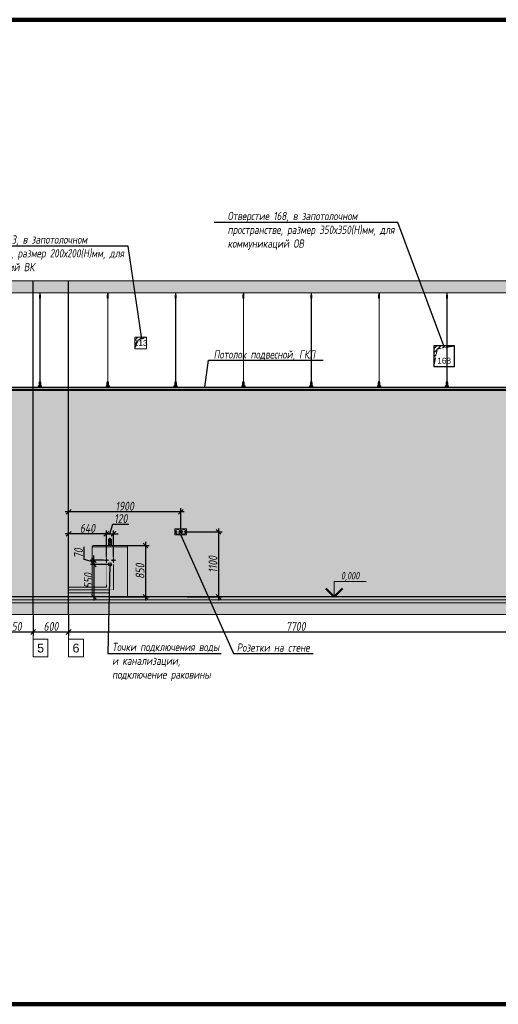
# Model space of a CAD drawing. Header units: millimetres. Extents: x -57162 to 485422, y -209335 to -9481.
# Tile 655 of 656: x 458798 to 466913, y -206686 to -190011. Entities that reach past the tile are written whole.
import ezdxf
from ezdxf import colors
from ezdxf.entities.mleader import LeaderData, LeaderLine
from ezdxf.enums import TextEntityAlignment as Align
from ezdxf.math import Vec2, Vec3

# ---------------------------------------------------------------- set-up
doc = ezdxf.new("R2010")
doc.units = ezdxf.units.MM
doc.linetypes.add('( Hidden )', pattern=[0.375, 0.25, -0.125])
doc.linetypes.add('DASHDOT', pattern=[25.4, 12.7, -6.35, 0, -6.35])
doc.layers.get('Defpoints').update_dxf_attribs({"color": 31})
for name, color, linetype, lineweight in [('3_RC_Ceiling', 253, 'Continuous', 5), ('A-DETL-GENF', 7, 'Continuous', 5), ('dim_pot', 128, 'Continuous', 9), ('EOM', 1, 'Continuous', 5), ('meb', 26, 'Continuous', 15), ('Сантехнические приборы', 7, 'Continuous', 5)]:
    doc.layers.add(name, color=color, linetype=linetype, lineweight=lineweight)
doc.layers.add('dim_per', color=7, linetype='Continuous', lineweight=9, true_color=0x1c3800)
doc.layers.add('dim_razv', color=7, linetype='DASHDOT', lineweight=9, true_color=0x183018)
doc.styles.add('fl_iso paper', font='isocpeur.ttf', dxfattribs={"width": 0.8, "oblique": 10})
doc.styles.add('In tre', font='isocpeur.ttf', dxfattribs={"width": 0.8, "oblique": 10})
doc.styles.get("Standard").update_dxf_attribs({"font": 'arial.ttf'})
doc.dimstyles.new('In tre 1_50', dxfattribs={"dimtxt": 150, "dimasz": 80, "dimexe": 60, "dimexo": 10, "dimgap": 20, "dimtad": 1, "dimdec": 0, "dimrnd": 5, "dimzin": 0, "dimdsep": 46, "dimtxsty": 'fl_iso paper', "dimblk": 'OBLIQUE', "dimcen": 0, "dimdle": 60, "dimadec": 0, "dimazin": 0, "dimtfac": 1, "dimtdec": 0, "dimtofl": 0, "dimtmove": 1, "dimatfit": 1, "dimfxl": 40, "dimtolj": 1, "dimtzin": 0, "dimarcsym": 1})

# ---------------------------------------------------------------- blocks, each defined once
blk = doc.blocks.new('_Oblique')
at = {"color": 0, "linetype": 'ByBlock', "lineweight": -2}
blk.add_line((-0.5, -0.5), (0.5, 0.5), dxfattribs=at)
blk = doc.blocks.new('*D921')
at = {"layer": 'Defpoints', "color": 0, "linetype": 'ByBlock', "transparency": 16777216}
for p in [(458378, -200086), (459028, -200086), (459028, -200381)]:
    blk.add_point(p, dxfattribs=at)
at = {"layer": 'dim_razv', "color": 0, "linetype": 'ByBlock', "lineweight": -2, "transparency": 16777216}
for p, q in [((458378, -200096), (458378, -200441)), ((459028, -200096), (459028, -200441)), ((458318, -200381), (459088, -200381))]:
    blk.add_line(p, q, dxfattribs=at)
at = {"layer": 'dim_razv', "color": 0, "linetype": 'ByBlock', "lineweight": -2, "transparency": 16777216, "xscale": 80, "yscale": 80, "zscale": 80, "rotation": 180}
blk.add_blockref('_Oblique', (458378, -200381), dxfattribs=at)
at = {"layer": 'dim_razv', "color": 0, "linetype": 'ByBlock', "lineweight": -2, "transparency": 16777216, "xscale": 80, "yscale": 80, "zscale": 80}
blk.add_blockref('_Oblique', (459028, -200381), dxfattribs=at)
at = {"layer": 'dim_razv', "color": 0, "linetype": 'ByBlock', "transparency": 16777216, "insert": (458703, -200286), "char_height": 150, "attachment_point": 5, "style": 'fl_iso paper'}
blk.add_mtext('\\A1;650', dxfattribs=at)
blk = doc.blocks.new('*D922')
at = {"layer": 'Defpoints', "color": 0, "linetype": 'ByBlock', "transparency": 16777216}
for p in [(459028, -200086), (459628, -200086), (459628, -200381)]:
    blk.add_point(p, dxfattribs=at)
at = {"layer": 'dim_razv', "color": 0, "linetype": 'ByBlock', "lineweight": -2, "transparency": 16777216}
for p, q in [((459028, -200096), (459028, -200441)), ((459628, -200096), (459628, -200441)), ((458968, -200381), (459688, -200381))]:
    blk.add_line(p, q, dxfattribs=at)
at = {"layer": 'dim_razv', "color": 0, "linetype": 'ByBlock', "lineweight": -2, "transparency": 16777216, "xscale": 80, "yscale": 80, "zscale": 80, "rotation": 180}
blk.add_blockref('_Oblique', (459028, -200381), dxfattribs=at)
at = {"layer": 'dim_razv', "color": 0, "linetype": 'ByBlock', "lineweight": -2, "transparency": 16777216, "xscale": 80, "yscale": 80, "zscale": 80}
blk.add_blockref('_Oblique', (459628, -200381), dxfattribs=at)
at = {"layer": 'dim_razv', "color": 0, "linetype": 'ByBlock', "transparency": 16777216, "insert": (459328, -200286), "char_height": 150, "attachment_point": 5, "style": 'fl_iso paper'}
blk.add_mtext('\\A1;600', dxfattribs=at)
blk = doc.blocks.new('*D923')
at = {"layer": 'Defpoints', "color": 0, "linetype": 'ByBlock', "transparency": 16777216}
for p in [(459628, -200086), (467328, -200086), (467328, -200381)]:
    blk.add_point(p, dxfattribs=at)
at = {"layer": 'dim_razv', "color": 0, "linetype": 'ByBlock', "lineweight": -2, "transparency": 16777216}
for p, q in [((459628, -200096), (459628, -200441)), ((467328, -200096), (467328, -200441)), ((459568, -200381), (467388, -200381))]:
    blk.add_line(p, q, dxfattribs=at)
at = {"layer": 'dim_razv', "color": 0, "linetype": 'ByBlock', "lineweight": -2, "transparency": 16777216, "xscale": 80, "yscale": 80, "zscale": 80, "rotation": 180}
blk.add_blockref('_Oblique', (459628, -200381), dxfattribs=at)
at = {"layer": 'dim_razv', "color": 0, "linetype": 'ByBlock', "lineweight": -2, "transparency": 16777216, "xscale": 80, "yscale": 80, "zscale": 80}
blk.add_blockref('_Oblique', (467328, -200381), dxfattribs=at)
at = {"layer": 'dim_razv', "color": 0, "linetype": 'ByBlock', "transparency": 16777216, "insert": (463478, -200286), "char_height": 150, "attachment_point": 5, "style": 'fl_iso paper'}
blk.add_mtext('\\A1;7700', dxfattribs=at)
blk = doc.blocks.new('*U918')
at = {"layer": '3_RC_Ceiling', "ltscale": 20}
for p, q in [((490275, -64010), (490275, -64070)), ((490280, -64005), (490280, -64024)), ((490285, -64010), (490285, -64070)), ((490272, -64063), (490278, -64063)), ((490272, -64091), (490278, -64091)), ((490285, -64048), (490275, -64048)), ((490285, -64070), (490275, -64070)), ((490278, -64049), (490278, -64070)), ((490278, -64098), (490278, -64057)), ((490278, -65492), (490278, -64104)), ((490282, -64049), (490282, -64070)), ((490282, -64098), (490282, -64057)), ((490282, -64063), (490287, -64063)), ((490282, -64091), (490287, -64091)), ((490282, -65492), (490282, -64104)), ((490272, -65524), (490278, -65524)), ((490278, -65511), (490278, -65483)), ((490278, -65559), (490278, -65519)), ((490282, -65511), (490282, -65483)), ((490282, -65559), (490282, -65519)), ((490282, -65524), (490287, -65524)), ((490272, -65553), (490278, -65553)), ((490286, -65569), (490274, -65569)), ((490274, -65587), (490274, -65598)), ((490274, -65598), (490274, -65604)), ((490276, -65575), (490276, -65571)), ((490278, -65571), (490277, -65571)), ((490277, -65575), (490277, -65571)), ((490278, -65575), (490277, -65575)), ((490278, -65575), (490277, -65575)), ((490278, -65583), (490278, -65566)), ((490282, -65553), (490287, -65553)), ((490282, -65583), (490282, -65566)), ((490283, -65571), (490282, -65571)), ((490282, -65575), (490282, -65571)), ((490283, -65575), (490282, -65575)), ((490282, -65575), (490282, -65575)), ((490283, -65575), (490283, -65571)), ((490286, -65587), (490286, -65598)), ((490286, -65598), (490286, -65604))]:
    blk.add_line(p, q, dxfattribs=at)
at = {"layer": '3_RC_Ceiling', "ltscale": 20, "elevation": -5}
blk.add_lwpolyline([(490272, -64052), (490272, -64103, 0.311691), (490287, -64103), (490287, -64052, 0.333333)], format="xyb", close=True, dxfattribs=at)
at = {"layer": '3_RC_Ceiling', "ltscale": 20}
for points in [[(490282, -64058, 0.15158), (490282, -64057, 0.106977), (490281, -64057, 0.07462), (490281, -64056, 0.061287), (490280, -64056, 0.061287), (490279, -64056, 0.07462), (490278, -64057, 0.106977), (490278, -64057, 0.15158), (490278, -64058, 0.156429), (490278, -64058, 0.106977)], [(490282, -64097, -0.15158), (490282, -64098, -0.106977), (490281, -64098, -0.07462), (490281, -64098, -0.061287), (490280, -64099, -0.061287), (490279, -64098, -0.07462), (490278, -64098, -0.106977), (490278, -64098, -0.15158), (490278, -64097, -0.156429), (490278, -64097, -0.106977)], [(490282, -64058, -0.164855), (490282, -64058, -0.106977)], [(490282, -64097, -0.164855), (490282, -64097, -0.15158)], [(490287, -65525, -0.160742), (490294, -65538), (490294, -65568, 0.196304), (490301, -65586, -0.186577), (490302, -65588, 0.403263), (490303, -65589), (490303, -65589, 0.315299), (490305, -65588), (490305, -65588, -0.253979), (490306, -65587, -0.113914), (490307, -65587, -0.349227), (490308, -65588), (490308, -65590, -0.065543), (490308, -65592), (490306, -65597, -0.339454), (490296, -65604), (490263, -65604, -0.339454), (490254, -65597), (490252, -65592, -0.065543), (490252, -65590), (490252, -65588, -0.349227), (490253, -65587, -0.113914), (490254, -65587, -0.253979), (490255, -65588), (490255, -65588, 0.315299), (490256, -65589), (490256, -65589, 0.403263), (490258, -65588, -0.186577), (490259, -65586, 0.196304), (490266, -65568), (490266, -65538, -0.160742), (490272, -65525)], [(490282, -65519, 0.15158), (490282, -65519, 0.106977), (490281, -65518, 0.07462), (490281, -65518, 0.061287), (490280, -65518, 0.061287), (490279, -65518, 0.07462), (490278, -65518, 0.106977), (490278, -65519, 0.15158), (490278, -65519, 0.156429), (490278, -65520, 0.106977)], [(490282, -65519, -0.164855), (490282, -65520, -0.106977)], [(490286, -65589), (490286, -65589, 0.414214), (490287, -65588), (490287, -65587, 0.414214), (490286, -65587), (490273, -65587, 0.414214), (490273, -65587), (490273, -65588, 0.414214), (490273, -65589), (490274, -65589)], [(490286, -65596), (490286, -65596, -0.414214), (490287, -65596), (490287, -65597, -0.414214), (490286, -65598), (490273, -65598, -0.414214), (490273, -65597), (490273, -65596, -0.414214), (490273, -65596), (490274, -65596)], [(490286, -65604), (490286, -65605, -0.414214), (490283, -65608), (490277, -65608, -0.414214), (490274, -65605), (490274, -65604)], [(490282, -65559, -0.15158), (490282, -65559, -0.106977), (490281, -65560, -0.07462), (490281, -65560, -0.061287), (490280, -65560, -0.061287), (490279, -65560, -0.07462), (490278, -65560, -0.106977), (490278, -65559, -0.15158), (490278, -65559, -0.156429), (490278, -65558, -0.106977)], [(490282, -65558, -0.164855), (490282, -65559, -0.15158)]]:
    blk.add_lwpolyline(points, format="xyb", dxfattribs=at)
blk.add_lwpolyline([(490272, -65513), (490272, -65564, 0.311691), (490287, -65564), (490287, -65513, 0.333333)], format="xyb", close=True, dxfattribs=at)
at = {"layer": '3_RC_Ceiling', "ltscale": 20, "const_width": 2.22}
blk.add_lwpolyline([(490308, -65585, -1), (490312, -65585), (490312, -65586, -0.267949), (490311, -65587, 0.57735), (490311, -65590, -0.267949), (490312, -65591), (490312, -65594, -0.267949), (490311, -65595, 0.57735), (490311, -65597, -0.267949), (490312, -65599), (490312, -65601, -0.267949), (490311, -65602, 0.57735), (490311, -65605, -0.267949), (490312, -65606), (490312, -65609, -0.414214), (490311, -65610), (490304, -65610, -0.247529), (490303, -65610, 0.247529), (490302, -65609), (490298, -65609, 0.247529), (490297, -65610, -0.247529), (490296, -65610), (490282, -65610, -0.267949), (490281, -65610, 0.57735), (490279, -65610, -0.267949), (490277, -65610), (490264, -65610, -0.247529), (490263, -65610, 0.247529), (490261, -65609), (490258, -65609, 0.247529), (490256, -65610, -0.247529), (490255, -65610), (490249, -65610, -0.414214), (490248, -65609), (490248, -65606, -0.267949), (490248, -65605, 0.57735), (490248, -65602, -0.267949), (490248, -65601), (490248, -65599, -0.267949), (490248, -65597, 0.57735), (490248, -65595, -0.267949), (490248, -65594), (490248, -65591, -0.267949), (490248, -65590, 0.57735), (490248, -65587, -0.267949), (490248, -65586), (490248, -65585, -1), (490252, -65585, -1)], format="xyb", dxfattribs=at)
at = {"layer": '3_RC_Ceiling', "ltscale": 20, "flags": 128}
blk.add_lwpolyline([(490286, -65587, -0.414214), (490286, -65586), (490287, -65586), (490287, -65573), (490286, -65573, -0.414214), (490286, -65573), (490286, -65568), (490274, -65568), (490274, -65573, -0.414214), (490274, -65573), (490273, -65573), (490273, -65586), (490274, -65586, -0.414214), (490274, -65587)], format="xyb", dxfattribs=at)
at = {"layer": '3_RC_Ceiling', "ltscale": 20}
for centre in [(490280, -64066), (490280, -64086), (490280, -65528), (490280, -65548)]:
    blk.add_circle(centre, 1.6, dxfattribs=at)
for centre, radius, start, end in [((490280, -64076), 2.8, 131.8117, 228.1912), ((490280, -64076), 2.8, 131.8117, 228.1912), ((490280, -64076), 2.8, 48.191, 131.8117), ((490280, -64076), 2.8, 228.1912, 311.8118), ((490280, -64076), 2.8, 311.8118, 48.191), ((490277, -65571), 0.5, 90.0014, 180.0014), ((490277, -65575), 0.5, 180.0014, 270.0014), ((490280, -65538), 2.8, 131.8117, 228.1912), ((490280, -65538), 2.8, 131.8117, 228.1912), ((490280, -65538), 2.8, 48.191, 131.8117), ((490280, -65538), 2.8, 228.1912, 311.8118), ((490279, -65582), 1.44, 219.6407, 243.4364), ((490280, -65581), 2.48, 243.4364, 258.3005), ((490278, -65583), 0.531, 180.0014, 219.6407), ((490280, -65580), 3.99, 258.3005, 270.0014), ((490280, -65580), 3.99, 270.0014, 281.7023), ((490280, -65581), 2.48, 281.7023, 296.5665), ((490281, -65582), 1.44, 296.5665, 320.3621), ((490280, -65538), 2.8, 311.8118, 48.191), ((490281, -65583), 0.531, 320.3621, 0.0014), ((490283, -65571), 0.5, 0.0014, 90.0014), ((490283, -65575), 0.5, 270.0014, 0.0014)]:
    blk.add_arc(centre, radius, start, end, dxfattribs=at)
blk = doc.blocks.new('*U934')
at = {"layer": '3_RC_Ceiling'}
blk.add_blockref('*U918', (-490280, 64808, 3), dxfattribs=at)
blk = doc.blocks.new('*U935')
at = {"color": 0, "linetype": 'ByBlock', "lineweight": -2, "transparency": 16777216}
for p in [(8050, 0), (9200, 0), (10350, 0), (11500, 0), (12650, 0), (13800, 0), (14950, 0)]:
    blk.add_blockref('*U934', p, dxfattribs=at)
blk = doc.blocks.new('*D1361')
at = {"layer": 'Defpoints', "color": 0, "linetype": 'ByBlock', "transparency": 16777216}
for p in [(461628, -198686), (461628, -199786), (462169, -199786)]:
    blk.add_point(p, dxfattribs=at)
at = {"layer": 'dim_razv', "color": 0, "linetype": 'ByBlock', "lineweight": -2, "transparency": 16777216}
for p, q in [((461638, -198686), (462229, -198686)), ((462169, -198626), (462169, -199846)), ((461638, -199786), (462229, -199786))]:
    blk.add_line(p, q, dxfattribs=at)
at = {"layer": 'dim_razv', "color": 0, "linetype": 'ByBlock', "lineweight": -2, "transparency": 16777216, "xscale": 80, "yscale": 80, "zscale": 80}
for p, rotation in [((462169, -198686), 90), ((462169, -199786), 270)]:
    blk.add_blockref('_Oblique', p, dxfattribs=dict(at, rotation=rotation))
at = {"layer": 'dim_razv', "color": 0, "linetype": 'ByBlock', "transparency": 16777216, "insert": (462074, -199236), "char_height": 150, "attachment_point": 5, "rotation": 90, "style": 'fl_iso paper'}
blk.add_mtext('\\A1;1100', dxfattribs=at)
blk = doc.blocks.new('*D1362')
at = {"layer": 'Defpoints', "color": 0, "linetype": 'ByBlock', "transparency": 16777216}
for p in [(459628, -198345), (459628, -198636), (461528, -198636)]:
    blk.add_point(p, dxfattribs=at)
at = {"layer": 'dim_razv', "color": 0, "linetype": 'ByBlock', "lineweight": -2, "transparency": 16777216}
for p, q in [((461588, -198345), (459568, -198345)), ((459628, -198626), (459628, -198285)), ((461528, -198626), (461528, -198285))]:
    blk.add_line(p, q, dxfattribs=at)
at = {"layer": 'dim_razv', "color": 0, "linetype": 'ByBlock', "lineweight": -2, "transparency": 16777216, "xscale": 80, "yscale": 80, "zscale": 80, "rotation": 180}
blk.add_blockref('_Oblique', (459628, -198345), dxfattribs=at)
at = {"layer": 'dim_razv', "color": 0, "linetype": 'ByBlock', "lineweight": -2, "transparency": 16777216, "xscale": 80, "yscale": 80, "zscale": 80}
blk.add_blockref('_Oblique', (461528, -198345), dxfattribs=at)
at = {"layer": 'dim_razv', "color": 0, "linetype": 'ByBlock', "transparency": 16777216, "insert": (460578, -198250), "char_height": 150, "attachment_point": 5, "style": 'fl_iso paper'}
blk.add_mtext('\\A1;1900', dxfattribs=at)
blk = doc.blocks.new('*U1969')
for p, q in [((5, 10), (5, 15.19)), ((5, 15.19), (15.92, 15.19)), ((0, 10), (10, 10))]:
    blk.add_line(p, q)
at = {"lineweight": 50}
for q in [(2.17, 12.83), (7.83, 12.83)]:
    blk.add_line((5, 10), q, dxfattribs=at)
at = {"style": 'In tre', "oblique": 10, "width": 0.8}
blk.add_attdef('ВЫСОТА', text='', height=2.5, dxfattribs=at).set_placement((10.46, 15.19), align=Align.BOTTOM_CENTER)
blk = doc.blocks.new('*D2018')
at = {"layer": 'Defpoints', "color": 0, "linetype": 'ByBlock', "transparency": 16777216}
for p in [(460608, -198916), (460327, -199786), (460933, -199786)]:
    blk.add_point(p, dxfattribs=at)
at = {"layer": 'dim_razv', "color": 0, "linetype": 'ByBlock', "lineweight": -2, "transparency": 16777216}
for p, q in [((460618, -198916), (460993, -198916)), ((460933, -198856), (460933, -199846)), ((460337, -199786), (460993, -199786))]:
    blk.add_line(p, q, dxfattribs=at)
at = {"layer": 'dim_razv', "color": 0, "linetype": 'ByBlock', "lineweight": -2, "transparency": 16777216, "xscale": 80, "yscale": 80, "zscale": 80}
for p, rotation in [((460933, -198916), 90), ((460933, -199786), 270)]:
    blk.add_blockref('_Oblique', p, dxfattribs=dict(at, rotation=rotation))
at = {"layer": 'dim_razv', "color": 0, "linetype": 'ByBlock', "transparency": 16777216, "insert": (460838, -199351), "char_height": 150, "attachment_point": 5, "rotation": 90, "style": 'fl_iso paper'}
blk.add_mtext('\\A1;850', dxfattribs=at)
blk = doc.blocks.new('*D2019')
at = {"layer": 'Defpoints', "color": 0, "linetype": 'ByBlock', "transparency": 16777216}
for p in [(460327, -199236), (460056, -199786), (460265, -199786)]:
    blk.add_point(p, dxfattribs=at)
at = {"layer": 'dim_razv', "color": 0, "linetype": 'ByBlock', "lineweight": -2, "transparency": 16777216}
for p, q in [((460317, -199236), (459996, -199236)), ((460056, -199176), (460056, -199846)), ((460255, -199786), (459996, -199786))]:
    blk.add_line(p, q, dxfattribs=at)
at = {"layer": 'dim_razv', "color": 0, "linetype": 'ByBlock', "lineweight": -2, "transparency": 16777216, "xscale": 80, "yscale": 80, "zscale": 80}
for p, rotation in [((460056, -199236), 90), ((460056, -199786), 270)]:
    blk.add_blockref('_Oblique', p, dxfattribs=dict(at, rotation=rotation))
at = {"layer": 'dim_razv', "color": 0, "linetype": 'ByBlock', "transparency": 16777216, "insert": (459961, -199511), "char_height": 150, "attachment_point": 5, "rotation": 90, "style": 'fl_iso paper'}
blk.add_mtext('\\A1;550', dxfattribs=at)
blk = doc.blocks.new('*D2020')
at = {"layer": 'Defpoints', "color": 0, "linetype": 'ByBlock', "transparency": 16777216}
for p in [(460056, -199166), (460157, -199236), (460226, -199166)]:
    blk.add_point(p, dxfattribs=at)
at = {"layer": 'dim_razv', "color": 0, "linetype": 'ByBlock', "lineweight": -2, "transparency": 16777216}
for p, q in [((459891, -199152), (459891, -198941)), ((460056, -199166), (460056, -199086)), ((460056, -199201), (459891, -199152)), ((460216, -199166), (459996, -199166)), ((460147, -199236), (459996, -199236)), ((460056, -199236), (460056, -199166)), ((460056, -199236), (460056, -199316))]:
    blk.add_line(p, q, dxfattribs=at)
at = {"layer": 'dim_razv', "color": 0, "linetype": 'ByBlock', "lineweight": -2, "transparency": 16777216, "xscale": 80, "yscale": 80, "zscale": 80}
for p, rotation in [((460056, -199166), 270), ((460056, -199236), 90)]:
    blk.add_blockref('_Oblique', p, dxfattribs=dict(at, rotation=rotation))
at = {"layer": 'dim_razv', "color": 0, "linetype": 'ByBlock', "transparency": 16777216, "insert": (459796, -199047), "char_height": 150, "attachment_point": 5, "rotation": 90, "style": 'fl_iso paper'}
blk.add_mtext('\\A1;70', dxfattribs=at)
blk = doc.blocks.new('*D2021')
at = {"layer": 'Defpoints', "color": 0, "linetype": 'ByBlock', "transparency": 16777216}
for p in [(459628, -198720), (459628, -199125), (460267, -199125)]:
    blk.add_point(p, dxfattribs=at)
at = {"layer": 'dim_razv', "color": 0, "linetype": 'ByBlock', "lineweight": -2, "transparency": 16777216}
for p, q in [((460327, -198720), (459568, -198720)), ((459628, -199115), (459628, -198660)), ((460267, -199115), (460267, -198660))]:
    blk.add_line(p, q, dxfattribs=at)
at = {"layer": 'dim_razv', "color": 0, "linetype": 'ByBlock', "lineweight": -2, "transparency": 16777216, "xscale": 80, "yscale": 80, "zscale": 80, "rotation": 180}
blk.add_blockref('_Oblique', (459628, -198720), dxfattribs=at)
at = {"layer": 'dim_razv', "color": 0, "linetype": 'ByBlock', "lineweight": -2, "transparency": 16777216, "xscale": 80, "yscale": 80, "zscale": 80}
blk.add_blockref('_Oblique', (460267, -198720), dxfattribs=at)
at = {"layer": 'dim_razv', "color": 0, "linetype": 'ByBlock', "transparency": 16777216, "insert": (459947, -198625), "char_height": 150, "attachment_point": 5, "style": 'fl_iso paper'}
blk.add_mtext('\\A1;640', dxfattribs=at)
blk = doc.blocks.new('*D2022')
at = {"layer": 'Defpoints', "color": 0, "linetype": 'ByBlock', "transparency": 16777216}
for p in [(460387, -198720), (460267, -199125), (460387, -199125)]:
    blk.add_point(p, dxfattribs=at)
at = {"layer": 'dim_razv', "color": 0, "linetype": 'ByBlock', "lineweight": -2, "transparency": 16777216}
for p, q in [((460327, -198720), (460377, -198555)), ((460377, -198555), (460647, -198555)), ((460267, -198720), (460187, -198720)), ((460267, -199115), (460267, -198660)), ((460267, -198720), (460387, -198720)), ((460387, -199115), (460387, -198660)), ((460387, -198720), (460467, -198720))]:
    blk.add_line(p, q, dxfattribs=at)
at = {"layer": 'dim_razv', "color": 0, "linetype": 'ByBlock', "lineweight": -2, "transparency": 16777216, "xscale": 80, "yscale": 80, "zscale": 80}
blk.add_blockref('_Oblique', (460267, -198720), dxfattribs=at)
at = {"layer": 'dim_razv', "color": 0, "linetype": 'ByBlock', "lineweight": -2, "transparency": 16777216, "xscale": 80, "yscale": 80, "zscale": 80, "rotation": 180}
blk.add_blockref('_Oblique', (460387, -198720), dxfattribs=at)
at = {"layer": 'dim_razv', "color": 0, "linetype": 'ByBlock', "transparency": 16777216, "insert": (460512, -198460), "char_height": 150, "attachment_point": 5, "style": 'fl_iso paper'}
blk.add_mtext('\\A1;120', dxfattribs=at)

msp = doc.modelspace()

# ---------------------------------------------------------------- hatches: boundary and pattern name
at = {"linetype": '( Hidden )', "lineweight": 13, "ltscale": 1000}
h = msp.add_hatch(dxfattribs=at)
h.set_pattern_fill('ANSI31', color=253, scale=15)
h.set_pattern_definition([(45, (292124.78, 650), (-33.6759605, 33.6759605), [])])
h.paths.add_polyline_path([(460747.6, -195586.3), (460747.6, -195386.3), (460947.6, -195386.3), (460807.2, -195436.2)])
h = msp.add_hatch(dxfattribs=at)
h.set_pattern_fill('ANSI31', color=253, scale=15)
h.set_pattern_definition([(45, (297194.78, 500), (-33.6759605, 33.6759605), [])])
h.paths.add_polyline_path([(465817.6, -195886.3), (465817.6, -195536.3), (466167.6, -195536.3), (465877.2, -195586.2)])
at = {"layer": 'A-DETL-GENF'}
h = msp.add_hatch(dxfattribs=at)
h.set_pattern_fill('ANSI35', color=256, scale=20, style=0)
h.set_pattern_definition([(45, (330671.9, -202177.55), (-89.80256, 89.80256), []), (45, (330761.7, -202177.55), (-89.80256, 89.80256), [158.75, -31.75, 0, -31.75])])
h.paths.add_polyline_path([(450146.1, -194636.3), (484277.5, -194636.3), (484277.5, -194436.3), (450146.1, -194436.3)])
h = msp.add_hatch(dxfattribs=at)
h.set_pattern_fill('AR-CONC', color=256, style=0)
h.set_pattern_definition([(50, (330671.9, -207627.55), (182.18467, -15.93909), [19.05, -209.55]), (355, (330671.9, -207627.55), (-35.24342, 191.05685), [15.24, -167.64058]), (100.45144, (330687.08, -207628.88), (146.94125, 175.11775), [16.19, -178.09024]), (46.1842, (330671.9, -207576.75), (271.07904, -42.04233), [28.575, -314.325]), (96.63556, (330694.5, -207580.25), (237.40413, 247.42612), [24.285, -267.1356]), (351.18415, (330671.9, -207576.75), (237.40413, 247.4261), [22.85997, -251.45973]), (21, (330697.3, -207589.45), (151.61439, -102.2652), [19.05, -209.55]), (326, (330697.3, -207589.45), (61.80203, 184.18797), [15.24, -167.64]), (71.45144, (330709.93, -207597.97), (213.41642, 81.92277), [16.19, -178.08994]), (37.5, (330671.9, -207627.55), (3.088603, 84.55504), [0, -165.608, 0, -170.18, 0, -168.275]), (7.5, (330671.9, -207627.55), (66.81966, 100.180575), [0, -97.028, 0, -161.798, 0, -64.135]), (327.5, (330615.256, -207627.55), (135.590595, -5.728744), [0, -63.5, 0, -198.12, 0, -262.89]), (317.5, (330589.86, -207627.55), (148.12918, 25.42649), [0, -82.55, 0, -131.572, 0, -186.69])])
h.paths.add_polyline_path([(450146.1, -199836.3), (484277.5, -199836.3), (484277.5, -199786.3), (450146.1, -199786.3)])
h = msp.add_hatch(dxfattribs=at)
h.set_pattern_fill('ANSI35', color=256, scale=10, style=0)
h.set_pattern_definition([(45, (330671.9, -207627.55), (-44.90128, 44.90128), []), (45, (330716.8, -207627.55), (-44.90128, 44.90128), [79.375, -15.875, 0, -15.875])])
h.paths.add_polyline_path([(484277.5, -199886.3), (450146.1, -199886.3), (450146.1, -199836.3), (484277.5, -199836.3)])
h = msp.add_hatch(dxfattribs=at)
h.set_pattern_fill('ANSI35', color=256, scale=20, style=0)
h.set_pattern_definition([(45, (330671.9, -207627.55), (-89.80256, 89.80256), []), (45, (330761.7, -207627.55), (-89.80256, 89.80256), [158.75, -31.75, 0, -31.75])])
h.paths.add_polyline_path([(450146.1, -200086.3), (484277.5, -200086.3), (484277.5, -199886.3), (450146.1, -199886.3)])
at = {"layer": 'dim_pot', "linetype": 'ByBlock', "true_color": 0xf1f0ea}
h = msp.add_hatch(dxfattribs=at)
h.set_pattern_fill('AR-SAND', scale=10)
h.paths.add_polyline_path([(450837.6, -196286.3), (467327.6, -196286.3), (467327.6, -199786.3), (450837.6, -199786.3)])
h.paths.add_polyline_path([(456577.6, -197506.3), (455167.6, -197506.3), (455167.6, -199786.3), (456577.6, -199786.3)], flags=16)
h.paths.add_polyline_path([(470177.6, -196286.3), (473177.6, -196286.3), (473177.6, -199786.3), (470177.6, -199786.3)])
h.paths.add_polyline_path([(476567.6, -196286.3), (484017.6, -196286.3), (484017.6, -199786.3), (476567.6, -199786.3)])

# ---------------------------------------------------------------- linework, layer by layer
at = {"lineweight": 13}
for points in [[(450146.1, -194636.3), (484277.5, -194636.3), (484277.5, -194436.3), (450146.1, -194436.3)], [(460747.6, -195586.3), (460947.6, -195586.3), (460947.6, -195386.3), (460747.6, -195386.3)], [(450146.1, -199836.3), (484277.5, -199836.3), (484277.5, -199786.3), (450146.1, -199786.3)], [(484277.5, -199886.3), (450146.1, -199886.3), (450146.1, -199836.3), (484277.5, -199836.3)], [(450146.1, -200086.3), (484277.5, -200086.3), (484277.5, -199886.3), (450146.1, -199886.3)]]:
    msp.add_lwpolyline(points, close=True, dxfattribs=at)
at = {"lineweight": 30}
for points in [[(459027.6, -200086.3), (459027.6, -194436.3)], [(459627.6, -200086.3), (459627.6, -194436.3)]]:
    msp.add_lwpolyline(points, dxfattribs=at)
at = {"color": 253, "linetype": '( Hidden )', "lineweight": 13, "ltscale": 15}
for points in [[(460747.6, -195586.3), (460747.6, -195386.3), (460947.6, -195386.3), (460807.2, -195436.2)], [(465817.6, -195886.3), (465817.6, -195536.3), (466167.6, -195536.3), (465877.2, -195586.2)]]:
    msp.add_lwpolyline(points, close=True, dxfattribs=at)
at = {"linetype": 'ByBlock'}
for points in [[(465817.6, -195886.3), (466167.6, -195886.3), (466167.6, -195536.3), (465817.6, -195536.3)], [(450837.6, -196236.3), (484017.6, -196236.3), (484017.6, -196271.3), (450837.6, -196271.3)], [(484017.6, -196286.3), (450837.6, -196286.3), (450837.6, -196271.3), (484017.6, -196271.3)], [(450837.6, -196286.3), (467327.6, -196286.3), (467327.6, -199786.3), (450837.6, -199786.3)]]:
    msp.add_lwpolyline(points, close=True, dxfattribs=at)
at = {"color": 242, "lineweight": 30, "ltscale": 5, "true_color": 0xcd2027}
msp.add_circle((460267.3, -199166.3), 11.4, dxfattribs=at)
at = {"color": 49, "lineweight": 30, "ltscale": 5, "true_color": 0x4c3f38}
msp.add_circle((460327.3, -199236.3), 25.8, dxfattribs=at)
at = {"color": 172, "lineweight": 30, "ltscale": 5, "true_color": 0x0000d6}
msp.add_circle((460387.3, -199166.3), 12.3, dxfattribs=at)
at = {"layer": 'Defpoints', "color": 1, "lineweight": 100}
msp.add_lwpolyline([(390110.3, -190011), (485422.4, -190011), (485422.4, -206686.5), (390110.3, -206686.5)], close=True, dxfattribs=at)
at = {"layer": 'dim_razv', "color": 172, "linetype": '( Hidden )', "lineweight": 0, "ltscale": 15, "true_color": 0x0000d6, "transparency": 33554585}
msp.add_lwpolyline([(459627.6, -199665), (460387.3, -199665), (460387.3, -199236.3)], dxfattribs=at)
at = {"layer": 'dim_razv', "color": 10, "linetype": '( Hidden )', "lineweight": 0, "ltscale": 15, "transparency": 33554585}
msp.add_lwpolyline([(460267.3, -199236.3), (460267.3, -199624.3), (459627.6, -199624.3)], dxfattribs=at)
at = {"layer": 'dim_razv', "color": 49, "linetype": '( Hidden )', "lineweight": 0, "ltscale": 15, "true_color": 0x4c3f38, "transparency": 33554585}
msp.add_lwpolyline([(459627.6, -199720), (460327.6, -199720), (460327.6, -199266.3)], dxfattribs=at)
at = {"layer": 'dim_razv', "color": 10, "linetype": 'ByBlock'}
for points in [[(460226.1, -199166.3), (460308.4, -199166.3)], [(460267.3, -199207.4), (460267.3, -199125.2)]]:
    msp.add_lwpolyline(points, dxfattribs=at)
at = {"layer": 'dim_razv', "color": 172, "linetype": 'ByBlock', "true_color": 0x0000d6}
for points in [[(460346.1, -199166.3), (460428.4, -199166.3)], [(460387.3, -199207.4), (460387.3, -199125.2)]]:
    msp.add_lwpolyline(points, dxfattribs=at)
at = {"layer": 'EOM', "color": 252, "linetype": 'ByBlock'}
for points in [[(461527.6, -198736.3), (461427.6, -198736.3), (461427.6, -198636.3), (461527.6, -198636.3)], [(461627.6, -198736.3), (461527.6, -198736.3), (461527.6, -198636.3), (461627.6, -198636.3)]]:
    msp.add_lwpolyline(points, close=True, dxfattribs=at)
for centre, radius in [((461477.6, -198686.3), 40), ((461457.6, -198686.3), 5), ((461497.6, -198686.3), 5), ((461577.6, -198686.3), 40), ((461557.6, -198686.3), 5), ((461597.6, -198686.3), 5)]:
    msp.add_circle(centre, radius, dxfattribs=at)
at = {"layer": 'meb', "color": 10}
for points in [[(459027.6, -199500), (459027.6, -200804.2)], [(459627.6, -199500), (459627.6, -200804.2)]]:
    msp.add_lwpolyline(points, dxfattribs=at)
for points in [[(459027.6, -200804.2), (459277.6, -200804.2), (459277.6, -200504.2), (459027.6, -200504.2)], [(459627.6, -200804.2), (459877.6, -200804.2), (459877.6, -200504.2), (459627.6, -200504.2)]]:
    msp.add_lwpolyline(points, close=True, dxfattribs=at)
at = {"layer": 'Сантехнические приборы', "lineweight": 0}
for p, q in [((460027.6, -198936.3), (460627.6, -198936.3)), ((460047.6, -198916.3), (460607.6, -198916.3)), ((460302.6, -198840), (460302.6, -198841.8)), ((460302.6, -198841.8), (460302.6, -198916.3)), ((460312.8, -198841.8), (460302.6, -198841.8)), ((460352.6, -198916.3), (460302.6, -198916.3)), ((460302.8, -198814.1), (460302.8, -198833.6)), ((460302.8, -198833.6), (460306.7, -198833.6)), ((460302.8, -198833.6), (460306.5, -198833.6)), ((460306.5, -198833.6), (460320.4, -198833.6)), ((460306.8, -198810.1), (460307.8, -198810.1)), ((460307.8, -198810.1), (460307.8, -198809.2)), ((460307.8, -198810.1), (460320.9, -198810.1)), ((460312.8, -198841.8), (460312.8, -198898.2)), ((460312.8, -198864.8), (460312.8, -198854.9)), ((460342.3, -198898.2), (460312.8, -198898.2)), ((460314.8, -198859.9), (460314.8, -198850.8)), ((460319.3, -198833.6), (460321.4, -198803.6)), ((460321.4, -198803.6), (460321.7, -198798.2)), ((460323.2, -198827.2), (460325.3, -198803.3)), ((460331.9, -198827.2), (460323.2, -198827.2)), ((460324.7, -198810.1), (460327.8, -198810.1)), ((460325.3, -198803.3), (460325.6, -198798.2)), ((460330.1, -198810.1), (460327.8, -198810.1)), ((460331.9, -198827.2), (460329.9, -198803.3)), ((460330.4, -198803.3), (460330.1, -198798.2)), ((460335.9, -198833.6), (460333.8, -198803.6)), ((460334.3, -198803.6), (460334, -198798.2)), ((460334, -198810.1), (460347.8, -198810.1)), ((460334.8, -198833.6), (460348.5, -198833.6)), ((460340.4, -198859.9), (460340.4, -198850.8)), ((460342.3, -198841.8), (460342.3, -198898.2)), ((460352.6, -198841.8), (460342.3, -198841.8)), ((460347.8, -198810.1), (460347.8, -198809.2)), ((460347.8, -198810.1), (460348.8, -198810.1)), ((460348.2, -198833.6), (460352.6, -198833.6)), ((460348.5, -198833.6), (460352.6, -198833.6)), ((460350.3, -198841.8), (460352.6, -198841.8)), ((460352.6, -198840), (460352.6, -198841.8)), ((460352.6, -198841.8), (460352.6, -198916.3)), ((460352.8, -198813.2), (460352.8, -198833.6))]:
    msp.add_line(p, q, dxfattribs=at)
msp.add_lwpolyline([(460627.6, -198936.3), (460027.6, -198936.3), (460027.6, -199786.3), (460627.6, -199786.3)], close=True, dxfattribs=at)
msp.add_polyline3d([(460314.8, -198859.9, 0), (460315.2, -198861.2, 0), (460316.6, -198862.5, 0), (460318.8, -198863.5, 0), (460321.7, -198864.3, 0), (460325, -198864.7, 0), (460328.5, -198864.8, 0), (460331.9, -198864.6, 0), (460335, -198863.9, 0), (460337.5, -198863, 0), (460339.4, -198861.9, 0), (460340.3, -198860.6, 0), (460340.3, -198859.2, 0), (460339.4, -198857.9, 0), (460337.5, -198856.8, 0), (460335, -198855.8, 0), (460331.9, -198855.2, 0), (460328.5, -198854.9, 0), (460325, -198855, 0), (460321.7, -198855.5, 0), (460318.8, -198856.3, 0), (460316.6, -198857.3, 0), (460315.2, -198858.5, 0), (460314.8, -198859.9, 0)], dxfattribs=at)
for centre, radius, start, end in [((460047.6, -198936.3), 20, 90, 180), ((460302.9, -198840), 0.3, 123.91349, 180), ((460297.5, -198832), 9.33, 303.91349, 350.31984), ((460306.8, -198814.1), 4, 90, 180), ((460310.8, -198809.2), 3, 109.26239, 180), ((460327.8, -198857.8), 54.5, 96.82861, 109.26239), ((460327.6, -198847.7), 15.9, 21.77306, 158.22694), ((460328.1, -198880.5), 32.6, 90.87886, 117.92743), ((460328.1, -198827.2), 32.6, 242.07257, 245.82883), ((460327.6, -198796.1), 73.5, 258.4205, 281.5795), ((460327.8, -198798.2), 6.13, 90, 180), ((460327.8, -198857.8), 54.5, 90, 92.71527), ((460327.8, -198798.2), 2.23, 90, 180), ((460327.1, -198880.5), 32.6, 62.07257, 89.12114), ((460327.8, -198798.2), 6.13, 0, 90), ((460327.8, -198798.2), 2.23, 0, 90), ((460327.8, -198857.8), 54.5, 87.65857, 90), ((460327.8, -198857.8), 54.5, 70.73761, 83.54901), ((460327.1, -198827.2), 32.6, 294.17117, 297.92743), ((460344.8, -198809.2), 3, 0, 70.73761), ((460357.7, -198832), 9.33, 189.68016, 236.08651), ((460348.8, -198814.1), 4, 18.49006, 90), ((460352.3, -198840), 0.3, 0, 56.08651), ((460607.6, -198936.3), 20, 0, 90)]:
    msp.add_arc(centre, radius, start, end, dxfattribs=at)

# ---------------------------------------------------------------- block references
at = {"linetype": 'ByBlock'}
msp.add_blockref('*U935', (451091.7, -195433.9, -2.5), dxfattribs=at)
at = {"layer": 'dim_razv', "linetype": 'ByBlock', "xscale": 50, "yscale": 50, "zscale": 50}
msp.add_blockref('*U1969', (463877.8, -200286.3), dxfattribs=at).add_auto_attribs({'ВЫСОТА': '0,000'})

# ---------------------------------------------------------------- texts
at = {"layer": 'Defpoints', "lineweight": 13, "char_height": 100, "attachment_point": 5}
for s, insert in [('213', (460849.3, -195487)), ('168', (465994.3, -195787))]:
    msp.add_mtext_dynamic_manual_height_columns(s, width=219.763, gutter_width=12.5, heights=[0], dxfattribs=dict(at, insert=insert))
at = {"layer": 'meb', "color": 10, "char_height": 150, "attachment_point": 5}
for s, insert in [('5', (459152.6, -200654.2)), ('6', (459752.6, -200654.2))]:
    msp.add_mtext_dynamic_manual_height_columns(s, width=165.776, gutter_width=12.5, heights=[0], dxfattribs=dict(at, insert=insert))

# ---------------------------------------------------------------- dimensions: what is measured, and where the dimension line sits
at = {"layer": 'dim_razv', "linetype": 'ByBlock'}
for base, p1, p2, picture, middle in [((459627.6, -198345.5), (461527.6, -198636.3), (459627.6, -198636.3), '*D1362', (460577.6, -198250.5)), ((460387.3, -198720), (460267.3, -199125.2), (460387.3, -199125.2), '*D2022', (460396.8, -198460)), ((459627.6, -198720), (460267.3, -199125.2), (459627.6, -199125.2), '*D2021', (459947.4, -198625)), ((459027.6, -200380.9), (458377.6, -200086.3), (459027.6, -200086.3), '*D921', (458702.6, -200285.9)), ((459627.6, -200380.9), (459027.6, -200086.3), (459627.6, -200086.3), '*D922', (459327.6, -200285.9)), ((467327.6, -200380.9), (459627.6, -200086.3), (467327.6, -200086.3), '*D923', (463477.6, -200285.9))]:
    dim = msp.add_linear_dim(base=base, p1=p1, p2=p2, dimstyle='In tre 1_50', dxfattribs=at)
    dim.commit()
    dim.dimension.update_dxf_attribs({"geometry": picture, "text_midpoint": middle})
for base, p1, p2, picture, middle in [((462168.9, -199786.3), (461627.6, -198686.3), (461627.6, -199786.3), '*D1361', (462073.9, -199236.3)), ((460056.3, -199166.3), (460156.8, -199236.3), (460226.1, -199166.3), '*D2020', (459796.3, -199131.8)), ((460056.3, -199786.3), (460327.3, -199236.3), (460264.6, -199786.3), '*D2019', (459961.3, -199511.3))]:
    dim = msp.add_linear_dim(base=base, p1=p1, p2=p2, angle=90, dimstyle='In tre 1_50', dxfattribs=at)
    dim.commit()
    dim.dimension.update_dxf_attribs({"geometry": picture, "text_midpoint": middle})
dim = msp.add_linear_dim(base=(460933, -199786.3), p1=(460607.6, -198916.3), p2=(460326.9, -199786.3), angle=90, text='850', dimstyle='In tre 1_50', dxfattribs=at)
dim.commit()
dim.dimension.update_dxf_attribs({"geometry": '*D2018', "text_midpoint": (460838, -199351.3)})

# ---------------------------------------------------------------- leaders
at = {"layer": 'dim_per', "linetype": 'ByBlock'}
ml = msp.add_multileader_mtext('Standard', dxfattribs=at)
ml.set_content('Отверстие 168, в запотолочном пространстве, размер 350х350(Н)мм, для коммуникаций ОВ', color=256, style='fl_iso paper')
ml.set_leader_properties()
ml.build(insert=Vec2(0, 0))
ml.multileader.update_dxf_attribs({"text_left_attachment_type": 6, "text_right_attachment_type": 6, "dogleg_length": 252.8})
ctx = ml.context
ctx.base_point, ctx.char_height, ctx.plane_origin = Vec3(462320.6, -193447.4), 140, Vec3(468905.3, -190580.7)
ctx.left_attachment, ctx.right_attachment = 6, 6
notes = []
notes.append((ctx, [(1, (1, 1, 0), (465208.9, -193447.4), (-1, 0), 139.9, [(0, [(465992.6, -195536.3)], 0, [])])]))
ctx.mtext.insert, ctx.mtext.width, ctx.mtext.flow_direction = Vec3(462322.6, -193265.4), 2942.015, 5
ml = msp.add_multileader_mtext('Standard', dxfattribs=at)
ml.set_content('Отверстие 213, в запотолочном пространстве, размер 200х200(Н)мм, для коммуникаций ВК', color=256, style='fl_iso paper')
ml.set_leader_properties()
ml.build(insert=Vec2(0, 0))
ml.multileader.update_dxf_attribs({"text_left_attachment_type": 6, "text_right_attachment_type": 6, "dogleg_length": 252.8})
ctx = ml.context
ctx.base_point, ctx.char_height, ctx.plane_origin = Vec3(457750.9, -193846.3), 140, Vec3(461565.1, -190758.1)
ctx.left_attachment, ctx.right_attachment = 6, 6
notes.append((ctx, [(1, (1, 1, 0), (460639.2, -193846.3), (-1, 0), 139.9, [(0, [(460864.4, -195386.3)], 0, [])])]))
ctx.mtext.insert, ctx.mtext.width, ctx.mtext.flow_direction = Vec3(457752.9, -193664.3), 2942.015, 5
ml = msp.add_multileader_mtext('Standard', dxfattribs=at)
ml.set_content('Потолок подвесной, ГКЛ', color=256, style='fl_iso paper')
ml.set_leader_properties()
ml.build(insert=Vec2(0, 0))
ml.multileader.update_dxf_attribs({"text_left_attachment_type": 6, "text_right_attachment_type": 6, "dogleg_length": 252.8})
ctx = ml.context
ctx.base_point, ctx.char_height, ctx.plane_origin = Vec3(462066.5, -195778.3), 140, Vec3(461829.8, -194732.1)
ctx.left_attachment, ctx.right_attachment, ctx.text_align_type = 6, 6, 2
notes.append((ctx, [(0, (1, 1, 0), (461999.6, -195778.3), (1, 0), 66.9, [(0, [(461933.7, -196236.3)], 0, [])])]))
ctx.mtext.insert, ctx.mtext.alignment, ctx.mtext.flow_direction = Vec3(463805.9, -195610.3), 3, 5
ml = msp.add_multileader_mtext('Standard', dxfattribs=at)
ml.set_content('Розетки на стене', color=256, style='fl_iso paper')
ml.set_leader_properties()
ml.build(insert=Vec2(0, 0))
ml.multileader.update_dxf_attribs({"text_left_attachment_type": 6, "text_right_attachment_type": 6, "dogleg_length": 252.8})
ctx = ml.context
ctx.base_point, ctx.char_height, ctx.plane_origin = Vec3(462475.7, -200743.1), 140, Vec3(469717.9, -208379.3)
ctx.left_attachment, ctx.right_attachment = 6, 6
notes.append((ctx, [(1, (1, 1, 0), (462422.1, -200743.1), (1, 0), 53.6, [(0, [(461527.6, -198736.3)], 0, [])])]))
ctx.mtext.insert, ctx.mtext.width, ctx.mtext.flow_direction = Vec3(462477.7, -200575.1), 1383.13, 5
ml = msp.add_multileader_mtext('Standard', dxfattribs=at)
ml.set_content('Точки подключения воды и канализации,\\Pподключение раковины', color=256, style='fl_iso paper')
ml.set_leader_properties()
ml.build(insert=Vec2(0, 0))
ml.multileader.update_dxf_attribs({"text_left_attachment_type": 6, "text_right_attachment_type": 6, "dogleg_length": 252.8})
ctx = ml.context
ctx.base_point, ctx.char_height, ctx.plane_origin = Vec3(460363.8, -200746.6), 140, Vec3(459645.7, -205697.6)
ctx.left_attachment, ctx.right_attachment = 6, 6
notes.append((ctx, [(1, (1, 1, 0), (460292.4, -200746.6), (1, 0), 71.3, [(0, [(460327.3, -199236.3)], 0, [])])]))
ctx.mtext.insert, ctx.mtext.width, ctx.mtext.flow_direction = Vec3(460365.8, -200564.6), 1829.956, 5
for ctx, leaders in notes:
    for number, flags, end, landing, length, lines in leaders:
        leader = LeaderData()
        leader.index, (leader.has_last_leader_line, leader.has_dogleg_vector, leader.attachment_direction) = number, flags
        leader.last_leader_point, leader.dogleg_vector, leader.dogleg_length = Vec3(end), Vec3(landing), length
        for number, points, colour, breaks in lines:
            line = LeaderLine()
            line.index, line.vertices, line.color, line.breaks = number, Vec3.list(points), colors.encode_raw_color(colour), breaks
            leader.lines.append(line)
        ctx.leaders.append(leader)

doc.saveas('drawing.dxf')
